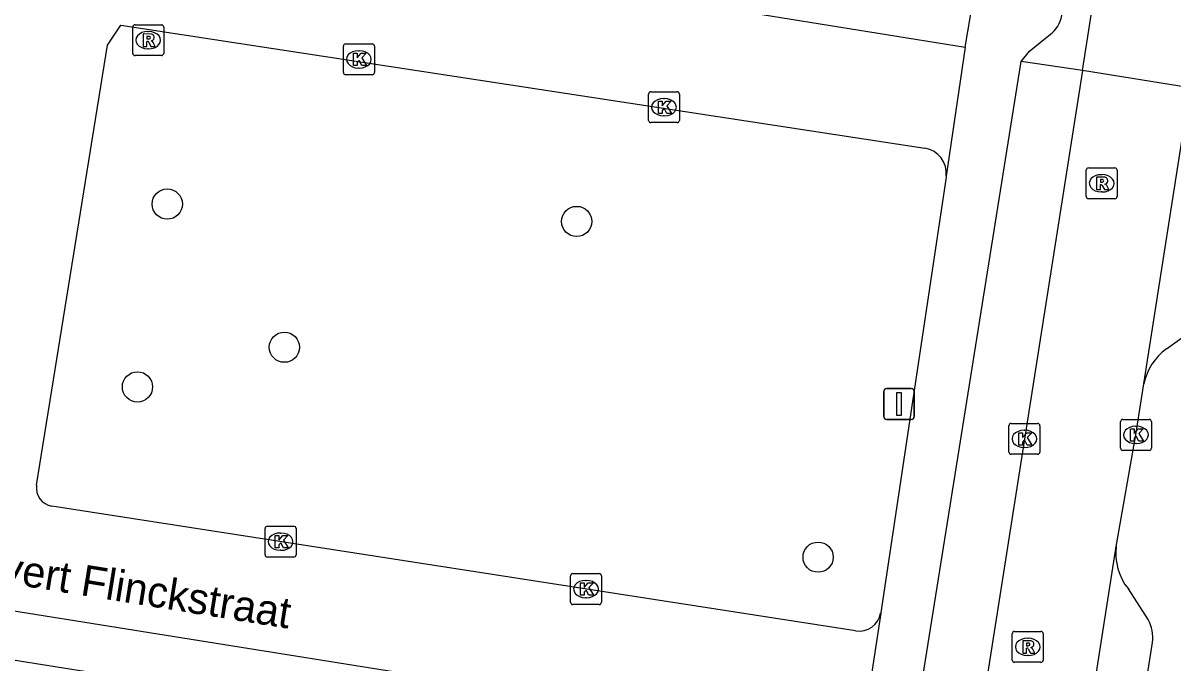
# Model space of a CAD drawing. Extents: x 163010 to 163853, y 382793 to 383982.
# Drawn here: x 163236.42 to 163273.63, y 383110.71 to 383131.41 of the extents above; entities that cross this region are included whole.
import ezdxf

# ---------------------------------------------------------------- set-up
doc = ezdxf.new("R2010")
doc.units = 0
for name, color, linetype in [('IMGEO_Boom', 7, 'Continuous'), ('IMGEO_Kolk', 7, 'Continuous'), ('IMGEO_Openbare_ruimte_label', 7, 'Continuous'), ('IMGEO_Pand', 7, 'Continuous'), ('IMGEO_Parkeervlak_open', 7, 'Continuous'), ('IMGEO_Rijbaan_lokaal_open', 7, 'Continuous'), ('IMGEO_Rioolput', 7, 'Continuous'), ('IMGEO_Verkeersbordpaal', 7, 'Continuous'), ('IMGEO_Voetpad_open', 7, 'Continuous')]:
    doc.layers.add(name, color=color, linetype=linetype)

msp = doc.modelspace()

# ---------------------------------------------------------------- linework, layer by layer
at = {"layer": 'IMGEO_Boom'}
for centre in [(163241.09, 383125.553), (163254.337, 383124.992), (163244.881, 383120.923), (163240.127, 383119.639), (163262.149, 383114.131)]:
    msp.add_circle(centre, 0.489, dxfattribs=at)
at = {"layer": 'IMGEO_Kolk'}
for p, q in [((163246.866, 383130.736), (163247.718, 383130.736)), ((163246.791, 383129.81), (163246.791, 383130.662)), ((163247.279, 383130.516), (163247.304, 383130.516)), ((163247.792, 383130.662), (163247.792, 383129.81)), ((163247.302, 383129.956), (163247.277, 383129.956)), ((163247.718, 383129.736), (163246.866, 383129.736)), ((163256.736, 383129.189), (163257.588, 383129.189)), ((163256.661, 383128.263), (163256.661, 383129.115)), ((163257.149, 383128.969), (163257.174, 383128.969)), ((163257.662, 383129.115), (163257.662, 383128.263)), ((163257.588, 383128.189), (163256.736, 383128.189)), ((163257.172, 383128.409), (163257.147, 383128.409)), ((163268.398, 383118.458), (163269.25, 383118.458)), ((163271.933, 383117.66), (163271.933, 383118.512)), ((163272.008, 383118.586), (163272.86, 383118.586)), ((163272.934, 383118.512), (163272.934, 383117.66)), ((163268.323, 383117.532), (163268.323, 383118.384)), ((163268.811, 383118.238), (163268.836, 383118.238)), ((163269.324, 383118.384), (163269.324, 383117.532)), ((163272.421, 383118.366), (163272.446, 383118.366)), ((163268.834, 383117.678), (163268.809, 383117.678)), ((163272.444, 383117.806), (163272.419, 383117.806)), ((163269.25, 383117.458), (163268.398, 383117.458)), ((163272.86, 383117.586), (163272.008, 383117.586)), ((163244.257, 383114.206), (163244.257, 383115.058)), ((163244.332, 383115.132), (163245.184, 383115.132)), ((163245.258, 383115.058), (163245.258, 383114.206)), ((163244.745, 383114.912), (163244.77, 383114.912)), ((163244.768, 383114.352), (163244.743, 383114.352)), ((163245.184, 383114.132), (163244.332, 383114.132)), ((163254.214, 383113.597), (163255.066, 383113.597)), ((163254.139, 383112.671), (163254.139, 383113.523)), ((163254.627, 383113.377), (163254.652, 383113.377)), ((163255.14, 383113.523), (163255.14, 383112.671)), ((163254.65, 383112.817), (163254.625, 383112.817)), ((163255.066, 383112.597), (163254.214, 383112.597))]:
    msp.add_line(p, q, dxfattribs=at)
for points in [[(163246.866, 383130.736), (163247.718, 383130.736)], [(163246.791, 383129.81), (163246.791, 383130.662)], [(163247.112, 383130.436), (163247.235, 383130.436), (163247.235, 383130.285), (163247.365, 383130.436), (163247.529, 383130.436), (163247.383, 383130.285), (163247.536, 383130.036), (163247.384, 383130.036), (163247.299, 383130.2), (163247.235, 383130.133), (163247.235, 383130.036), (163247.112, 383130.036), (163247.112, 383130.436)], [(163247.792, 383130.662), (163247.792, 383129.81)], [(163247.718, 383129.736), (163246.866, 383129.736)], [(163256.736, 383129.189), (163257.588, 383129.189)], [(163256.661, 383128.263), (163256.661, 383129.115)], [(163256.982, 383128.889), (163257.105, 383128.889), (163257.105, 383128.738), (163257.235, 383128.889), (163257.399, 383128.889), (163257.253, 383128.738), (163257.406, 383128.489), (163257.254, 383128.489), (163257.169, 383128.653), (163257.105, 383128.586), (163257.105, 383128.489), (163256.982, 383128.489), (163256.982, 383128.889)], [(163257.662, 383129.115), (163257.662, 383128.263)], [(163257.588, 383128.189), (163256.736, 383128.189)], [(163268.398, 383118.458), (163269.25, 383118.458)], [(163271.933, 383117.66), (163271.933, 383118.512)], [(163272.008, 383118.586), (163272.86, 383118.586)], [(163272.934, 383118.512), (163272.934, 383117.66)], [(163268.323, 383117.532), (163268.323, 383118.384)], [(163268.644, 383118.158), (163268.767, 383118.158), (163268.767, 383118.007), (163268.897, 383118.158), (163269.061, 383118.158), (163268.915, 383118.007), (163269.068, 383117.758), (163268.916, 383117.758), (163268.831, 383117.922), (163268.767, 383117.855), (163268.767, 383117.758), (163268.644, 383117.758), (163268.644, 383118.158)], [(163269.324, 383118.384), (163269.324, 383117.532)], [(163272.254, 383118.286), (163272.377, 383118.286), (163272.377, 383118.135), (163272.507, 383118.286), (163272.671, 383118.286), (163272.525, 383118.135), (163272.678, 383117.886), (163272.526, 383117.886), (163272.441, 383118.05), (163272.377, 383117.983), (163272.377, 383117.886), (163272.254, 383117.886), (163272.254, 383118.286)], [(163269.25, 383117.458), (163268.398, 383117.458)], [(163272.86, 383117.586), (163272.008, 383117.586)], [(163244.257, 383114.206), (163244.257, 383115.058)], [(163244.332, 383115.132), (163245.184, 383115.132)], [(163245.258, 383115.058), (163245.258, 383114.206)], [(163244.578, 383114.832), (163244.701, 383114.832), (163244.701, 383114.681), (163244.831, 383114.832), (163244.995, 383114.832), (163244.849, 383114.681), (163245.002, 383114.432), (163244.85, 383114.432), (163244.765, 383114.596), (163244.701, 383114.529), (163244.701, 383114.432), (163244.578, 383114.432), (163244.578, 383114.832)], [(163245.184, 383114.132), (163244.332, 383114.132)], [(163254.214, 383113.597), (163255.066, 383113.597)], [(163254.139, 383112.671), (163254.139, 383113.523)], [(163254.46, 383113.297), (163254.583, 383113.297), (163254.583, 383113.146), (163254.713, 383113.297), (163254.877, 383113.297), (163254.731, 383113.146), (163254.884, 383112.897), (163254.732, 383112.897), (163254.647, 383113.061), (163254.583, 383112.994), (163254.583, 383112.897), (163254.46, 383112.897), (163254.46, 383113.297)], [(163255.14, 383113.523), (163255.14, 383112.671)], [(163255.066, 383112.597), (163254.214, 383112.597)]]:
    msp.add_lwpolyline(points, dxfattribs=at)
for centre, start, end in [((163246.868, 383130.66), 91.552, 178.448), ((163246.868, 383130.66), 91.552, 178.448), ((163247.716, 383130.66), 1.552, 88.448), ((163247.716, 383130.66), 1.552, 88.448), ((163246.868, 383129.812), 181.552, 268.448), ((163246.868, 383129.812), 181.552, 268.448), ((163247.716, 383129.812), 271.552, 358.448), ((163247.716, 383129.812), 271.552, 358.448), ((163256.738, 383129.113), 91.552, 178.448), ((163256.738, 383129.113), 91.552, 178.448), ((163257.586, 383129.113), 1.552, 88.448), ((163257.586, 383129.113), 1.552, 88.448), ((163256.738, 383128.265), 181.552, 268.448), ((163256.738, 383128.265), 181.552, 268.448), ((163257.586, 383128.265), 271.552, 358.448), ((163257.586, 383128.265), 271.552, 358.448), ((163268.4, 383118.382), 91.552, 178.448), ((163268.4, 383118.382), 91.552, 178.448), ((163269.248, 383118.382), 1.552, 88.448), ((163269.248, 383118.382), 1.552, 88.448), ((163272.01, 383118.51), 91.552, 178.448), ((163272.01, 383118.51), 91.552, 178.448), ((163272.858, 383118.51), 1.552, 88.448), ((163272.858, 383118.51), 1.552, 88.448), ((163272.01, 383117.662), 181.552, 268.448), ((163272.01, 383117.662), 181.552, 268.448), ((163272.858, 383117.662), 271.552, 358.448), ((163272.858, 383117.662), 271.552, 358.448), ((163268.4, 383117.534), 181.552, 268.448), ((163268.4, 383117.534), 181.552, 268.448), ((163269.248, 383117.534), 271.552, 358.448), ((163269.248, 383117.534), 271.552, 358.448), ((163244.334, 383115.056), 91.552, 178.448), ((163244.334, 383115.056), 91.552, 178.448), ((163245.182, 383115.056), 1.552, 88.448), ((163245.182, 383115.056), 1.552, 88.448), ((163244.334, 383114.208), 181.552, 268.448), ((163244.334, 383114.208), 181.552, 268.448), ((163245.182, 383114.208), 271.552, 358.448), ((163245.182, 383114.208), 271.552, 358.448), ((163254.216, 383113.521), 91.552, 178.448), ((163254.216, 383113.521), 91.552, 178.448), ((163255.064, 383113.521), 1.552, 88.448), ((163255.064, 383113.521), 1.552, 88.448), ((163254.216, 383112.673), 181.552, 268.448), ((163254.216, 383112.673), 181.552, 268.448), ((163255.064, 383112.673), 271.552, 358.448), ((163255.064, 383112.673), 271.552, 358.448)]:
    msp.add_arc(centre, 0.0765, start, end, dxfattribs=at)
for centre, major_axis, ratio, start_param, end_param in [((163247.278, 383130.236), (-0.387, 0.002), 0.722429, 4.712389, 7.853982), ((163247.303, 383130.236), (-0.39, 0.002), 0.717154, 1.570796, 4.712389), ((163257.148, 383128.689), (-0.387, 0.002), 0.722429, 4.712389, 7.853982), ((163257.173, 383128.689), (-0.39, 0.002), 0.717154, 1.570796, 4.712389), ((163268.81, 383117.958), (-0.387, 0.002), 0.722429, 4.712389, 7.853982), ((163268.835, 383117.958), (-0.39, 0.002), 0.717154, 1.570796, 4.712389), ((163272.42, 383118.086), (-0.387, 0.002), 0.722429, 4.712389, 7.853982), ((163272.445, 383118.086), (-0.39, 0.002), 0.717154, 1.570796, 4.712389), ((163244.744, 383114.632), (-0.387, 0.002), 0.722429, 4.712389, 7.853982), ((163244.769, 383114.632), (-0.39, 0.002), 0.717154, 1.570796, 4.712389), ((163254.626, 383113.097), (-0.387, 0.002), 0.722429, 4.712389, 7.853982), ((163254.651, 383113.097), (-0.39, 0.002), 0.717154, 1.570796, 4.712389)]:
    msp.add_ellipse(centre, major_axis=major_axis, ratio=ratio, start_param=start_param, end_param=end_param, dxfattribs=at)
at = {"layer": 'IMGEO_Pand'}
msp.add_lwpolyline([(163240.105, 383110.16), (163234.198, 383111.1), (163233.778, 383108.461), (163232.849, 383102.624), (163238.756, 383101.684)], dxfattribs=at)
at = {"layer": 'IMGEO_Parkeervlak_open'}
msp.add_lwpolyline([(163270.7, 383129.875), (163268.723, 383130.163)], dxfattribs=at)
at = {"layer": 'IMGEO_Rijbaan_lokaal_open'}
for points in [[(163270.7, 383129.875), (163271.253, 383133.395)], [(163270.7, 383129.875), (163259.821, 383060.729)], [(163274.189, 383129.31), (163270.7, 383129.875)], [(163272.691, 383119.736), (163274.189, 383129.31)], [(163271.794, 383114.476), (163271.812, 383114.593), (163272.433, 383118.086), (163272.691, 383119.736)], [(163263.513, 383061.443), (163271.794, 383114.476)]]:
    msp.add_lwpolyline(points, dxfattribs=at)
at = {"layer": 'IMGEO_Rioolput'}
for p, q in [((163239.974, 383130.431), (163239.974, 383131.283)), ((163240.049, 383131.357), (163240.901, 383131.357)), ((163240.462, 383131.137), (163240.487, 383131.137)), ((163240.975, 383131.283), (163240.975, 383130.431)), ((163240.901, 383130.357), (163240.049, 383130.357)), ((163240.485, 383130.577), (163240.46, 383130.577)), ((163270.823, 383125.8), (163270.823, 383126.652)), ((163270.898, 383126.726), (163271.75, 383126.726)), ((163271.824, 383126.652), (163271.824, 383125.8)), ((163271.311, 383126.506), (163271.336, 383126.506)), ((163271.334, 383125.946), (163271.309, 383125.946)), ((163271.75, 383125.726), (163270.898, 383125.726)), ((163268.506, 383111.728), (163269.358, 383111.728)), ((163268.431, 383110.802), (163268.431, 383111.654)), ((163268.919, 383111.508), (163268.944, 383111.508)), ((163269.432, 383111.654), (163269.432, 383110.802)), ((163269.358, 383110.728), (163268.506, 383110.728)), ((163268.942, 383110.948), (163268.917, 383110.948))]:
    msp.add_line(p, q, dxfattribs=at)
for points in [[(163239.974, 383130.431), (163239.974, 383131.283)], [(163240.049, 383131.357), (163240.901, 383131.357)], [(163240.563, 383131.055), (163240.311, 383131.057), (163240.311, 383130.657)], [(163240.975, 383131.283), (163240.975, 383130.431)], [(163240.311, 383130.657), (163240.435, 383130.657), (163240.435, 383130.819), (163240.446, 383130.819)], [(163240.489, 383130.976), (163240.435, 383130.976), (163240.435, 383130.895)], [(163240.435, 383130.895), (163240.487, 383130.895)], [(163240.493, 383130.79), (163240.564, 383130.657), (163240.704, 383130.657), (163240.639, 383130.783)], [(163240.901, 383130.357), (163240.049, 383130.357)], [(163270.823, 383125.8), (163270.823, 383126.652)], [(163270.898, 383126.726), (163271.75, 383126.726)], [(163271.824, 383126.652), (163271.824, 383125.8)], [(163271.412, 383126.424), (163271.16, 383126.426), (163271.16, 383126.026)], [(163271.338, 383126.345), (163271.284, 383126.345), (163271.284, 383126.264)], [(163271.284, 383126.264), (163271.336, 383126.264)], [(163271.16, 383126.026), (163271.284, 383126.026), (163271.284, 383126.188), (163271.295, 383126.188)], [(163271.342, 383126.159), (163271.413, 383126.026), (163271.553, 383126.026), (163271.488, 383126.152)], [(163271.75, 383125.726), (163270.898, 383125.726)], [(163268.506, 383111.728), (163269.358, 383111.728)], [(163268.431, 383110.802), (163268.431, 383111.654)], [(163269.02, 383111.426), (163268.768, 383111.428), (163268.768, 383111.028)], [(163268.946, 383111.347), (163268.892, 383111.347), (163268.892, 383111.266)], [(163269.432, 383111.654), (163269.432, 383110.802)], [(163268.768, 383111.028), (163268.892, 383111.028), (163268.892, 383111.19), (163268.903, 383111.19)], [(163268.892, 383111.266), (163268.944, 383111.266)], [(163268.95, 383111.161), (163269.021, 383111.028), (163269.161, 383111.028), (163269.096, 383111.154)], [(163269.358, 383110.728), (163268.506, 383110.728)]]:
    msp.add_lwpolyline(points, dxfattribs=at)
for centre, radius, start, end in [((163240.051, 383131.281), 0.0765, 91.552, 178.448), ((163240.051, 383131.281), 0.0765, 91.552, 178.448), ((163240.562, 383130.945), 0.109, 350.3612, 89.416), ((163240.899, 383131.281), 0.0765, 1.552, 88.448), ((163240.899, 383131.281), 0.0765, 1.552, 88.448), ((163240.445, 383130.766), 0.0533, 26.0293, 88.6989), ((163240.471, 383131.084), 0.19, 274.7715, 282.9687), ((163240.495, 383130.88), 0.0964, 77.0061, 93.1865), ((163240.509, 383130.937), 0.0378, 276.6634, 79.6772), ((163240.56, 383130.945), 0.112, 277.5842, 350.9817), ((163240.544, 383130.73), 0.108, 29.5134, 73.7905), ((163240.051, 383130.433), 0.0765, 181.552, 268.448), ((163240.051, 383130.433), 0.0765, 181.552, 268.448), ((163240.899, 383130.433), 0.0765, 271.552, 358.448), ((163240.899, 383130.433), 0.0765, 271.552, 358.448), ((163270.9, 383126.65), 0.0765, 91.552, 178.448), ((163270.9, 383126.65), 0.0765, 91.552, 178.448), ((163271.748, 383126.65), 0.0765, 1.552, 88.448), ((163271.748, 383126.65), 0.0765, 1.552, 88.448), ((163271.32, 383126.453), 0.19, 274.7715, 282.9687), ((163271.344, 383126.249), 0.0964, 77.0061, 93.1865), ((163271.358, 383126.306), 0.0378, 276.6634, 79.6772), ((163271.411, 383126.314), 0.109, 350.3612, 89.416), ((163271.409, 383126.314), 0.112, 277.5842, 350.9817), ((163271.294, 383126.135), 0.0533, 26.0293, 88.6989), ((163271.393, 383126.099), 0.108, 29.5134, 73.7905), ((163270.9, 383125.802), 0.0765, 181.552, 268.448), ((163270.9, 383125.802), 0.0765, 181.552, 268.448), ((163271.748, 383125.802), 0.0765, 271.552, 358.448), ((163271.748, 383125.802), 0.0765, 271.552, 358.448), ((163268.508, 383111.652), 0.0765, 91.552, 178.448), ((163268.508, 383111.652), 0.0765, 91.552, 178.448), ((163269.356, 383111.652), 0.0765, 1.552, 88.448), ((163269.356, 383111.652), 0.0765, 1.552, 88.448), ((163268.952, 383111.251), 0.0964, 77.0061, 93.1865), ((163268.966, 383111.308), 0.0378, 276.6634, 79.6772), ((163269.019, 383111.316), 0.109, 350.3612, 89.416), ((163268.902, 383111.137), 0.0533, 26.0293, 88.6989), ((163268.928, 383111.455), 0.19, 274.7715, 282.9687), ((163269.017, 383111.316), 0.112, 277.5842, 350.9817), ((163269.001, 383111.101), 0.108, 29.5134, 73.7905), ((163268.508, 383110.804), 0.0765, 181.552, 268.448), ((163268.508, 383110.804), 0.0765, 181.552, 268.448), ((163269.356, 383110.804), 0.0765, 271.552, 358.448), ((163269.356, 383110.804), 0.0765, 271.552, 358.448)]:
    msp.add_arc(centre, radius, start, end, dxfattribs=at)
for centre, major_axis, ratio, start_param, end_param in [((163240.461, 383130.857), (-0.387, 0.002), 0.722429, 4.712389, 7.853982), ((163240.486, 383130.857), (-0.39, 0.002), 0.717154, 1.570796, 4.712389), ((163271.31, 383126.226), (-0.387, 0.002), 0.722429, 4.712389, 7.853982), ((163271.335, 383126.226), (-0.39, 0.002), 0.717154, 1.570796, 4.712389), ((163268.918, 383111.228), (-0.387, 0.002), 0.722429, 4.712389, 7.853982), ((163268.943, 383111.228), (-0.39, 0.002), 0.717154, 1.570796, 4.712389)]:
    msp.add_ellipse(centre, major_axis=major_axis, ratio=ratio, start_param=start_param, end_param=end_param, dxfattribs=at)
at = {"layer": 'IMGEO_Verkeersbordpaal'}
for p, q in [((163264.371, 383119.586), (163265.161, 383119.586)), ((163265.161, 383119.586), (163264.371, 383119.586)), ((163264.271, 383118.686), (163264.271, 383119.486)), ((163264.271, 383119.486), (163264.271, 383118.686)), ((163265.261, 383119.486), (163265.261, 383118.686)), ((163265.261, 383118.686), (163265.261, 383119.486)), ((163265.161, 383118.586), (163264.371, 383118.586)), ((163264.371, 383118.586), (163265.161, 383118.586))]:
    msp.add_line(p, q, dxfattribs=at)
msp.add_lwpolyline([(163264.691, 383119.461), (163264.841, 383119.461), (163264.841, 383118.711), (163264.691, 383118.711), (163264.691, 383119.461)], dxfattribs=at)
for centre, start, end in [((163264.371, 383119.486), 90, 180), ((163264.371, 383119.486), 90, 180), ((163265.161, 383119.486), 0, 90), ((163265.161, 383119.486), 360, 90), ((163264.371, 383118.686), 180, 270), ((163264.371, 383118.686), 180, 270), ((163265.161, 383118.686), 270, 0), ((163265.161, 383118.686), 270, 0)]:
    msp.add_arc(centre, 0.1, start, end, dxfattribs=at)
at = {"layer": 'IMGEO_Voetpad_open'}
for points in [[(163237.896, 383135.882), (163237.819, 383135.321), (163266.909, 383130.633)], [(163266.909, 383130.633), (163267.168, 383132.16)], [(163236.864, 383116.463), (163239.155, 383130.7), (163239.589, 383131.347), (163265.602, 383127.364)], [(163268.723, 383130.163), (163268.993, 383130.505), (163269.338, 383130.782), (163269.726, 383131.09)], [(163266.909, 383130.633), (163266.291, 383126.455)], [(163262.782, 383087.359), (163262.115, 383088.172), (163262.063, 383088.302), (163262.069, 383088.528), (163268.723, 383130.163)], [(163266.291, 383126.455), (163266.288, 383126.43), (163264.176, 383112.34), (163264.173, 383112.32)], [(163273.421, 383120.876), (163274.266, 383121.47)], [(163263.363, 383111.743), (163237.36, 383115.781)], [(163272.827, 383112.118), (163272.186, 383113.101)], [(163234.063, 383112.721), (163234.432, 383112.662), (163263.52, 383108.014)], [(163264.173, 383112.32), (163263.52, 383108.014)], [(163265.529, 383063.995), (163272.971, 383111.371)]]:
    msp.add_lwpolyline(points, dxfattribs=at)
for centre, radius, start, end in [((163268.934, 383131.899), 1.132, 314.398, 29.5296), ((163265.473, 383126.551), 0.823, 353.3139, 81.0086), ((163274.552, 383119.348), 1.901, 126.5125, 168.2205), ((163237.453, 383116.37), 0.596, 171.0361, 261.0186), ((163273.609, 383114.25), 1.829, 172.9095, 218.9152), ((163263.472, 383112.447), 0.712, 261.1914, 349.7366), ((163271.635, 383111.501), 1.343, 354.4526, 27.3696)]:
    msp.add_arc(centre, radius, start, end, dxfattribs=at)

# ---------------------------------------------------------------- texts
at = {"layer": 'IMGEO_Openbare_ruimte_label'}
msp.add_text('Govert Flinckstraat', height=1, rotation=350.8486, dxfattribs=at).set_placement((163233.923, 383113.605))

doc.saveas('drawing.dxf')
